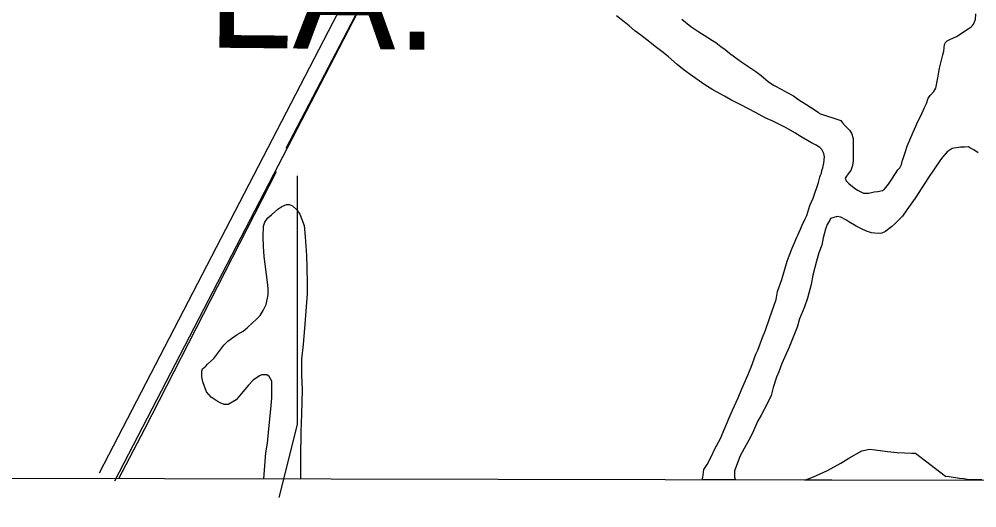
# Model space of a CAD drawing. Extents: x 3187622 to 3225504, y 800805 to 826213.
# Drawn here: x 3198158 to 3199818, y 806183 to 807031 of the extents above; entities that cross this region are included whole.
import ezdxf

# ---------------------------------------------------------------- set-up
doc = ezdxf.new("R2010")
doc.units = 0
for name, color, linetype in [('V-GRID-FRAM', 7, 'Continuous'), ('V-ROAD-CNTR', 7, 'Continuous'), ('V-SITE-VEGE', 7, 'Continuous'), ('V-TOPO-GNAM-IDEN', 7, 'Continuous'), ('V-TOPO-SHOR', 7, 'Continuous')]:
    doc.layers.add(name, color=color, linetype=linetype)

msp = doc.modelspace()

# ---------------------------------------------------------------- linework, layer by layer
at = {"layer": 'V-GRID-FRAM'}
msp.add_lwpolyline([(3191838.8, 824434.1), (3223248.6, 824370.1), (3223219.5, 806183.5), (3191793.9, 806247.5), (3191838.8, 824434.1)], dxfattribs=at)
at = {"layer": 'V-ROAD-CNTR'}
for points in [[(3199416.1, 808374.6), (3199403.9, 808352.7), (3198863.8, 807338.9), (3198296.4, 806243.8)], [(3199440.1, 808356), (3199430.2, 808338.3), (3198890.3, 807325), (3198323.1, 806230)]]:
    msp.add_lwpolyline(points, dxfattribs=at)
at = {"layer": 'V-SITE-VEGE'}
for p, q in [((3199206.2, 807026.1), (3199193.1, 807036.6)), ((3199306.5, 807030.7), (3199321.7, 807018)), ((3199811.7, 807022.2), (3199814.9, 807030.1)), ((3199814.9, 807030.1), (3199815.5, 807040.1)), ((3199215.1, 807019.2), (3199206.2, 807026.1)), ((3199224.6, 807010.2), (3199215.1, 807019.2)), ((3199321.7, 807018), (3199330.6, 807012.2)), ((3199782.1, 807000.7), (3199802.2, 807013.8)), ((3199802.2, 807013.8), (3199807.5, 807017.5)), ((3199807.5, 807017.5), (3199810.1, 807019.6)), ((3199810.1, 807019.6), (3199811.7, 807022.2)), ((3199235.1, 807002.7), (3199224.6, 807010.2)), ((3199250.9, 806991.1), (3199235.1, 807002.7)), ((3199330.6, 807012.2), (3199335.9, 807008.5)), ((3199335.9, 807008.5), (3199344.8, 807003.2)), ((3199344.8, 807003.2), (3199359.5, 806993.6)), ((3199770.5, 806995.5), (3199782.1, 807000.7)), ((3199260.3, 806983.1), (3199250.9, 806991.1)), ((3199274, 806973.1), (3199260.3, 806983.1)), ((3199359.5, 806993.6), (3199365.3, 806990.4)), ((3199365.3, 806990.4), (3199373.7, 806983.5)), ((3199373.7, 806983.5), (3199381.1, 806978.2)), ((3199760.4, 806975.5), (3199761.5, 806986.6)), ((3199761.5, 806986.6), (3199763.1, 806990.3)), ((3199763.1, 806990.3), (3199766.3, 806992.9)), ((3199766.3, 806992.9), (3199770.5, 806995.5)), ((3199283.4, 806965.6), (3199274, 806973.1)), ((3199298.1, 806951.9), (3199283.4, 806965.6)), ((3199381.1, 806978.2), (3199389, 806971.9)), ((3199389, 806971.9), (3199397.4, 806965.5)), ((3199397.4, 806965.5), (3199410.5, 806956)), ((3199752.9, 806945.5), (3199758.8, 806968.7)), ((3199758.8, 806968.7), (3199760.4, 806975.5)), ((3199310.2, 806942.3), (3199298.1, 806951.9)), ((3199410.5, 806956), (3199420.5, 806949.1)), ((3199420.5, 806949.1), (3199434.6, 806940.1)), ((3199324.9, 806931.7), (3199310.2, 806942.3)), ((3199345.9, 806916.9), (3199324.9, 806931.7)), ((3199434.6, 806940.1), (3199443.6, 806933.2)), ((3199443.6, 806933.2), (3199456.7, 806922.1)), ((3199749.7, 806929.2), (3199752.9, 806945.5)), ((3199360.1, 806907.9), (3199345.9, 806916.9)), ((3199456.7, 806922.1), (3199466.2, 806915.7)), ((3199466.2, 806915.7), (3199479.8, 806908.8)), ((3199746.4, 806911.3), (3199749.7, 806929.2)), ((3199380.1, 806897.3), (3199360.1, 806907.9)), ((3199391.1, 806890.9), (3199380.1, 806897.3)), ((3199479.8, 806908.8), (3199487.7, 806904)), ((3199487.7, 806904), (3199499.8, 806897.6)), ((3199499.8, 806897.6), (3199509.2, 806890.7)), ((3199733.2, 806893.5), (3199736.9, 806898.7)), ((3199736.9, 806898.7), (3199742.7, 806905.5)), ((3199742.7, 806905.5), (3199746.4, 806911.3)), ((3199408.4, 806882.4), (3199391.1, 806890.9)), ((3199433.7, 806868.6), (3199408.4, 806882.4)), ((3199509.2, 806890.7), (3199521.3, 806883.3)), ((3199521.3, 806883.3), (3199530.8, 806877)), ((3199726.8, 806877.7), (3199730, 806884.5)), ((3199730, 806884.5), (3199733.2, 806893.5)), ((3199452.1, 806859), (3199433.7, 806868.6)), ((3199530.8, 806877), (3199542.3, 806869.5)), ((3199542.3, 806869.5), (3199545, 806867.4)), ((3199545, 806867.4), (3199581.8, 806855.1)), ((3199715.6, 806854.5), (3199720.9, 806864.5)), ((3199720.9, 806864.5), (3199726.8, 806877.7)), ((3199462.6, 806854.2), (3199452.1, 806859)), ((3199487.3, 806842.5), (3199462.6, 806854.2)), ((3199581.8, 806855.1), (3199584.4, 806850.9)), ((3199584.4, 806850.9), (3199589.1, 806845.6)), ((3199702.9, 806825.6), (3199715.6, 806854.5)), ((3199502, 806833.5), (3199487.3, 806842.5)), ((3199513, 806826.6), (3199502, 806833.5)), ((3199589.1, 806845.6), (3199597, 806838.2)), ((3199597, 806838.2), (3199600.1, 806832.9)), ((3199600.1, 806832.9), (3199603.3, 806823.9)), ((3199530.9, 806816.5), (3199513, 806826.6)), ((3199539.3, 806812.3), (3199530.9, 806816.5)), ((3199603.3, 806823.9), (3199603.1, 806785)), ((3199697, 806810.4), (3199702.9, 806825.6)), ((3199545.6, 806808), (3199539.3, 806812.3)), ((3199548.8, 806804.8), (3199545.6, 806808)), ((3199552.4, 806798), (3199548.8, 806804.8)), ((3199553.5, 806792.2), (3199552.4, 806798)), ((3199690, 806789.3), (3199693.8, 806801.4)), ((3199693.8, 806801.4), (3199697, 806810.4)), ((3199765.8, 806800.7), (3199758.4, 806791.8)), ((3199771.1, 806804.4), (3199765.8, 806800.7)), ((3199774.8, 806806.5), (3199771.1, 806804.4)), ((3199789, 806808.5), (3199774.8, 806806.5)), ((3199796.4, 806808.5), (3199789, 806808.5)), ((3199803.3, 806809.5), (3199796.4, 806808.5)), ((3199805.4, 806807.9), (3199803.3, 806809.5)), ((3199812.2, 806804.2), (3199805.4, 806807.9)), ((3199819.6, 806798.9), (3199812.2, 806804.2)), ((3199550.7, 806773.2), (3199552.4, 806781.1)), ((3199552.4, 806781.1), (3199553.5, 806792.2)), ((3199603.1, 806785), (3199602, 806777.1)), ((3199686.8, 806778.8), (3199688.5, 806786.2)), ((3199688.5, 806786.2), (3199690, 806789.3)), ((3199754.7, 806787.1), (3199733.5, 806756.1)), ((3199758.4, 806791.8), (3199754.7, 806787.1)), ((3199546.5, 806760.1), (3199548.1, 806763.8)), ((3199548.1, 806763.8), (3199549.1, 806768.5)), ((3199549.1, 806768.5), (3199550.7, 806773.2)), ((3199595.6, 806764.4), (3199589.3, 806755)), ((3199599.3, 806768.6), (3199595.6, 806764.4)), ((3199602, 806777.1), (3199599.3, 806768.6)), ((3199671.5, 806755.2), (3199680.5, 806769.3)), ((3199680.5, 806769.3), (3199684.2, 806773)), ((3199684.2, 806773), (3199685.8, 806776.7)), ((3199685.8, 806776.7), (3199686.8, 806778.8)), ((3199533.6, 806720.1), (3199543.2, 806747.4)), ((3199543.2, 806747.4), (3199545.4, 806756.9)), ((3199545.4, 806756.9), (3199546.5, 806760.1)), ((3199589.3, 806755), (3199590.8, 806750.2)), ((3199590.8, 806750.2), (3199595.5, 806746)), ((3199664.6, 806744.6), (3199671.5, 806755.2)), ((3199733.5, 806756.1), (3199710.7, 806720.4)), ((3199595.5, 806746), (3199605, 806738.1)), ((3199605, 806738.1), (3199610.8, 806734.3)), ((3199610.8, 806734.3), (3199615.5, 806731.7)), ((3199615.5, 806731.7), (3199620.8, 806729)), ((3199630.2, 806729), (3199639.7, 806731.6)), ((3199639.7, 806731.6), (3199646.1, 806732.1)), ((3199646.1, 806732.1), (3199654, 806733.6)), ((3199654, 806733.6), (3199657.7, 806735.7)), ((3199657.7, 806735.7), (3199664.6, 806744.6)), ((3199528.3, 806707.5), (3199533.6, 806720.1)), ((3199620.8, 806729), (3199630.2, 806729)), ((3199710.7, 806720.4), (3199696.4, 806700.4)), ((3198595.2, 806691.5), (3198606.3, 806701.5)), ((3198606.3, 806701.5), (3198613.1, 806706.2)), ((3198613.1, 806706.2), (3198621.1, 806709.3)), ((3198621.1, 806709.3), (3198625.8, 806709.3)), ((3198625.8, 806709.3), (3198631.6, 806707.2)), ((3198631.6, 806707.2), (3198638.9, 806700.3)), ((3198638.9, 806700.3), (3198644.2, 806692.9)), ((3199523, 806690.6), (3199528.3, 806707.5)), ((3199696.4, 806700.4), (3199688.9, 806689.4)), ((3198583.5, 806678.9), (3198588.8, 806686.3)), ((3198588.8, 806686.3), (3198595.2, 806691.5)), ((3198644.2, 806692.9), (3198651.5, 806672.8)), ((3199514.5, 806672.2), (3199519.3, 806683.3)), ((3199519.3, 806683.3), (3199523, 806690.6)), ((3199563, 806682), (3199558.2, 806674.7)), ((3199564.1, 806685.2), (3199563, 806682)), ((3199575.7, 806688.3), (3199564.1, 806685.2)), ((3199582, 806687.2), (3199575.7, 806688.3)), ((3199590.4, 806683), (3199582, 806687.2)), ((3199595.6, 806679.2), (3199590.4, 806683)), ((3199688.9, 806689.4), (3199676.2, 806676.3)), ((3198580.8, 806653.1), (3198581.4, 806671.6)), ((3198581.4, 806671.6), (3198583.5, 806678.9)), ((3198651.5, 806672.8), (3198653.5, 806653.3)), ((3199507, 806656.5), (3199511.8, 806666.4)), ((3199511.8, 806666.4), (3199514.5, 806672.2)), ((3199555, 806666.8), (3199551.3, 806651.5)), ((3199558.2, 806674.7), (3199555, 806666.8)), ((3199608.3, 806671.8), (3199595.6, 806679.2)), ((3199617.7, 806667), (3199608.3, 806671.8)), ((3199626.1, 806663.3), (3199617.7, 806667)), ((3199662.5, 806665.3), (3199659.3, 806662.6)), ((3199669.4, 806670.5), (3199662.5, 806665.3)), ((3199676.2, 806676.3), (3199669.4, 806670.5)), ((3198581.2, 806636.3), (3198580.8, 806653.1)), ((3198653.5, 806653.3), (3198656, 806621.2)), ((3199501.2, 806641.7), (3199505.4, 806652.8)), ((3199505.4, 806652.8), (3199507, 806656.5)), ((3199551.3, 806651.5), (3199548.6, 806638.9)), ((3199635.1, 806660.1), (3199626.1, 806663.3)), ((3199646.7, 806659), (3199635.1, 806660.1)), ((3199653, 806659.5), (3199646.7, 806659)), ((3199659.3, 806662.6), (3199653, 806659.5)), ((3198582.7, 806619.4), (3198581.2, 806636.3)), ((3199492.1, 806620.2), (3199497.4, 806633.8)), ((3199497.4, 806633.8), (3199501.2, 806641.7)), ((3199548.6, 806638.9), (3199543.8, 806625.7)), ((3198588.3, 806574.6), (3198582.7, 806619.4)), ((3198656, 806621.2), (3198656.4, 806600.6)), ((3199488.9, 806611.2), (3199492.1, 806620.2)), ((3199543.8, 806625.7), (3199539.5, 806611)), ((3198656.4, 806600.6), (3198656.8, 806572.7)), ((3199479.3, 806579.1), (3199488.9, 806611.2)), ((3199539.5, 806611), (3199533.1, 806586.8)), ((3199533.1, 806586.8), (3199530.4, 806570.5)), ((3198589.3, 806563.5), (3198588.3, 806574.6)), ((3198656.8, 806572.7), (3198656.7, 806554.8)), ((3199472.3, 806558.6), (3199479.3, 806579.1)), ((3199530.4, 806570.5), (3199523.9, 806546.8)), ((3198586.1, 806536.1), (3198589.3, 806552.5)), ((3198589.3, 806552.5), (3198589.3, 806563.5)), ((3198656.7, 806554.8), (3198652.8, 806502.1)), ((3199469.7, 806544.9), (3199472.3, 806558.6)), ((3198580.7, 806525.6), (3198586.1, 806536.1)), ((3199462.7, 806524.9), (3199469.7, 806544.9)), ((3199519.1, 806532.1), (3199510.1, 806511)), ((3199523.9, 806546.8), (3199519.1, 806532.1)), ((3198568, 806509.4), (3198575.4, 806517.2)), ((3198575.4, 806517.2), (3198580.7, 806525.6)), ((3199457.9, 806511.8), (3199462.7, 806524.9)), ((3198553.2, 806495.7), (3198562.7, 806504.6)), ((3198562.7, 806504.6), (3198568, 806509.4)), ((3198652.8, 806502.1), (3198650, 806466.8)), ((3199451.5, 806491.3), (3199457.9, 806511.8)), ((3199510.1, 806511), (3199506.3, 806496.8)), ((3198530, 806480), (3198535.8, 806484.2)), ((3198535.8, 806484.2), (3198546.3, 806490)), ((3198546.3, 806490), (3198553.2, 806495.7)), ((3199446.2, 806478.6), (3199451.5, 806491.3)), ((3199506.3, 806496.8), (3199498.3, 806476.3)), ((3198495, 806442.2), (3198512.5, 806465.3)), ((3198512.5, 806465.3), (3198519.4, 806472.7)), ((3198519.4, 806472.7), (3198530, 806480)), ((3198650, 806466.8), (3198647.3, 806441)), ((3199437.7, 806457.1), (3199446.2, 806478.6)), ((3199498.3, 806476.3), (3199492.5, 806462.1)), ((3199426.5, 806427.6), (3199434.5, 806449.7)), ((3199434.5, 806449.7), (3199437.7, 806457.1)), ((3199492.5, 806462.1), (3199479.7, 806433.7)), ((3198481.3, 806429.1), (3198484.4, 806432.3)), ((3198484.4, 806432.3), (3198495, 806442.2)), ((3198647.3, 806441), (3198647.2, 806414.2)), ((3199479.7, 806433.7), (3199474.4, 806419.5)), ((3198474.3, 806410.7), (3198474.4, 806420.7)), ((3198474.4, 806420.7), (3198475.5, 806424.4)), ((3198475.5, 806424.4), (3198481.3, 806429.1)), ((3199420.6, 806413.4), (3199426.5, 806427.6)), ((3199474.4, 806419.5), (3199470.1, 806410)), ((3198475.9, 806401.8), (3198474.3, 806410.7)), ((3198482.7, 806384.9), (3198475.9, 806401.8)), ((3198563.4, 806405.1), (3198555.4, 806396.1)), ((3198574.5, 806412.4), (3198563.4, 806405.1)), ((3198577.6, 806413.9), (3198574.5, 806412.4)), ((3198587.1, 806413.9), (3198577.6, 806413.9)), ((3198591.3, 806411.3), (3198587.1, 806413.9)), ((3198596, 806403.3), (3198591.3, 806411.3)), ((3198595.9, 806374.9), (3198596, 806403.3)), ((3198647.2, 806414.2), (3198648.1, 806388.3)), ((3199410.5, 806389.8), (3199420.6, 806413.4)), ((3199470.1, 806410), (3199464.8, 806392.1)), ((3198490.5, 806375.3), (3198482.7, 806384.9)), ((3198555.4, 806396.1), (3198542.7, 806380.9)), ((3198648.1, 806388.3), (3198646.9, 806345.7)), ((3199404.1, 806374.5), (3199410.5, 806389.8)), ((3199464.8, 806392.1), (3199461, 806378.5)), ((3198501, 806368.4), (3198490.5, 806375.3)), ((3198506.3, 806365.8), (3198501, 806368.4)), ((3198513.1, 806362.6), (3198506.3, 806365.8)), ((3198533.7, 806370.9), (3198520, 806362.6)), ((3198542.7, 806380.9), (3198533.7, 806370.9)), ((3198594.8, 806360.1), (3198595.9, 806374.9)), ((3199394, 806352.9), (3199404.1, 806374.5)), ((3199461, 806378.5), (3199454.6, 806364.8)), ((3198520, 806362.6), (3198513.1, 806362.6)), ((3198590.4, 806320.6), (3198594.8, 806360.1)), ((3199388.1, 806339.3), (3199394, 806352.9)), ((3199454.6, 806364.8), (3199443.5, 806344.3)), ((3198646.9, 806345.7), (3198646.2, 806315.7)), ((3199373.2, 806303.5), (3199388.1, 806339.3)), ((3199437.6, 806333.3), (3199430.7, 806317)), ((3199443.5, 806344.3), (3199437.6, 806333.3)), ((3198588.2, 806295.9), (3198590.4, 806320.6)), ((3198646.2, 806315.7), (3198645.5, 806270.3)), ((3199430.7, 806317), (3199425.4, 806305.9)), ((3199363.1, 806284.6), (3199373.2, 806303.5)), ((3199425.4, 806305.9), (3199414.3, 806286.5)), ((3198585.5, 806279), (3198588.2, 806295.9)), ((3199357.8, 806273), (3199363.1, 806284.6)), ((3199414.3, 806286.5), (3199407.4, 806273.9)), ((3199595.4, 806269.9), (3199618.1, 806282.4)), ((3199618.1, 806282.4), (3199631.3, 806285)), ((3199631.3, 806285), (3199641.3, 806283.9)), ((3199641.3, 806283.9), (3199662.9, 806281.2)), ((3198582, 806233.7), (3198585.5, 806279)), ((3198645.5, 806270.3), (3198645.3, 806233.5)), ((3199349.9, 806258.8), (3199357.8, 806273)), ((3199407.4, 806273.9), (3199397.8, 806247.6)), ((3199581.7, 806261), (3199595.4, 806269.9)), ((3199662.9, 806281.2), (3199679.2, 806279.5)), ((3199679.2, 806279.5), (3199705.1, 806278.3)), ((3199705.1, 806278.3), (3199711.4, 806278.3)), ((3199711.4, 806278.3), (3199763.4, 806238.6)), ((3199342.4, 806236.2), (3199344.5, 806249.9)), ((3199344.5, 806249.9), (3199349.9, 806258.8)), ((3199558.5, 806248.4), (3199581.7, 806261)), ((3198645.3, 806233.5), (3198582, 806233.7)), ((3199341.7, 806232.1), (3199342.4, 806236.2)), ((3199397.8, 806247.6), (3199397.7, 806236.5)), ((3199397.7, 806236.5), (3199399.2, 806232)), ((3199519.4, 806231.7), (3199534.2, 806237.5)), ((3199534.2, 806237.5), (3199558.5, 806248.4)), ((3199763.4, 806238.6), (3199769.7, 806238)), ((3199769.7, 806238), (3199787.6, 806234.8)), ((3199787.6, 806234.8), (3199795, 806234.2)), ((3199795, 806234.2), (3199800.7, 806233.1)), ((3199800.7, 806233.1), (3199810.2, 806232.6)), ((3199810.2, 806232.6), (3199826, 806232.5)), ((3199399.2, 806232), (3199341.7, 806232.1)), ((3199845.9, 806231.1), (3199519.4, 806231.7))]:
    msp.add_line(p, q, dxfattribs=at)
at = {"layer": 'V-TOPO-SHOR'}
for points in [[(3198620.5, 806807), (3198826, 807200.9), (3198883.6, 807311.4), (3198970.2, 807461.6), (3199058.7, 807623.4), (3199151.2, 807799.6), (3199297.4, 808087), (3199476.7, 808435.9)], [(3198330.8, 806234.2), (3198375.9, 806320.4), (3198604.1, 806766.7)], [(3198639.8, 806759.3), (3198639.8, 806328.2), (3198608.1, 806201.4)]]:
    msp.add_lwpolyline(points, dxfattribs=at)

# ---------------------------------------------------------------- texts
at = {"layer": 'V-TOPO-GNAM-IDEN'}
msp.add_text('LA.', height=200, rotation=359.4282, dxfattribs=at).set_placement((3198482.9, 806981.4))

doc.saveas('drawing.dxf')
